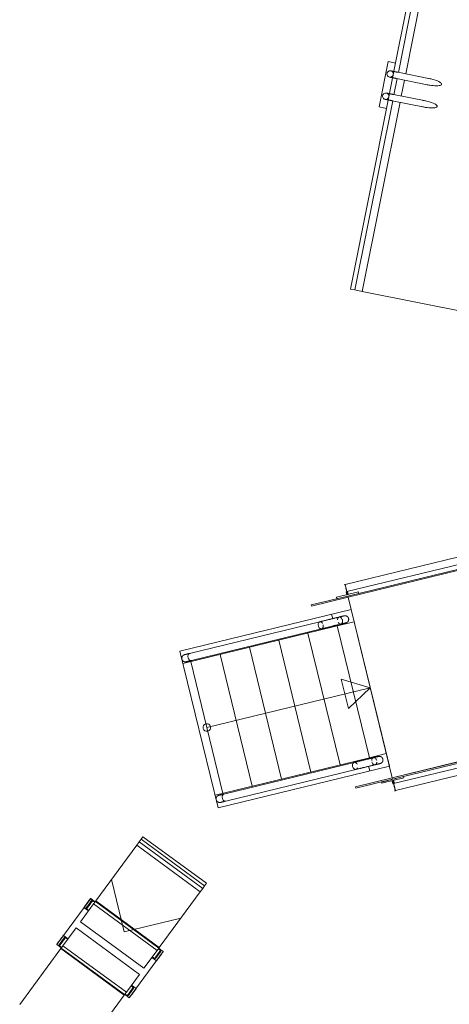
# Model space of a CAD drawing. Header units: metres. Extents: x 135583 to 135939, y 457896 to 458258.
# Tile 376 of 599: x 135780.54 to 135783.39, y 457950.76 to 457957.29. Entities that reach past the tile are written whole.
import ezdxf

# ---------------------------------------------------------------- set-up
doc = ezdxf.new("R2010")
doc.units = ezdxf.units.M
doc.linetypes.add('Hidden', pattern=[4, 2, -2])
doc.layers.add('NIEUWE INSTALLATIE', color=250, linetype='Continuous', lineweight=0)

msp = doc.modelspace()

# ---------------------------------------------------------------- linework, layer by layer
at = {"layer": 'NIEUWE INSTALLATIE'}
for p, q in [((135783.951, 457961.5896), (135783.0184, 457956.9239)), ((135783.9803, 457961.5838), (135783.0517, 457956.9382)), ((135784.0296, 457961.5739), (135783.1009, 457956.9282)), ((135782.9847, 457957.0102), (135782.9247, 457956.7102)), ((135783.0342, 457957.0003), (135782.9847, 457957.0102)), ((135783.0184, 457956.9239), (135782.989, 457956.7769)), ((135783.0436, 457956.898), (135783.0223, 457956.7911)), ((135783.0401, 457956.898), (135783.2539, 457956.8552)), ((135783.2622, 457956.8968), (135783.0484, 457956.9396)), ((135783.0929, 457956.8883), (135783.0715, 457956.7811)), ((135783.2443, 457956.8999), (135783.2562, 457956.898)), ((135783.2479, 457956.8565), (135783.2362, 457956.8593)), ((135782.989, 457956.7769), (135782.7342, 457955.5021)), ((135783.0142, 457956.7509), (135782.7634, 457955.4962)), ((135783.0107, 457956.7509), (135783.2245, 457956.7082)), ((135783.2328, 457956.7497), (135783.019, 457956.7925)), ((135783.2149, 457956.7528), (135783.2268, 457956.7509)), ((135783.0635, 457956.7412), (135782.8127, 457955.4864)), ((135782.9247, 457956.7102), (135782.9737, 457956.7004)), ((135783.2185, 457956.7094), (135783.2068, 457956.7122)), ((135782.7634, 457955.4962), (135782.7342, 457955.5021)), ((135782.8127, 457955.4864), (135782.7634, 457955.4962)), ((135783.6559, 457955.3178), (135782.8127, 457955.4864)), ((135783.9894, 457953.8567), (135782.6988, 457953.5422)), ((135782.7102, 457953.4953), (135783.9539, 457953.7984)), ((135783.9318, 457953.7621), (135782.7173, 457953.4661)), ((135782.7192, 457953.4583), (135783.9259, 457953.7524)), ((135783.9259, 457953.7524), (135782.7192, 457953.4583)), ((135782.7878, 457953.4936), (135782.6421, 457953.4581)), ((135782.7878, 457953.4936), (135782.6421, 457953.4581)), ((135782.6445, 457953.4484), (135782.7902, 457953.4839)), ((135782.7045, 457953.5188), (135782.703, 457953.5248)), ((135782.7052, 457953.4946), (135782.7101, 457953.4746)), ((135782.7102, 457953.4953), (135782.71, 457953.4961)), ((135782.7102, 457953.4936), (135782.7101, 457953.4746)), ((135782.7173, 457953.4817), (135782.7102, 457953.4936)), ((135782.7198, 457953.477), (135782.715, 457953.497)), ((135782.7902, 457953.4839), (135782.7878, 457953.4936)), ((135782.7902, 457953.4839), (135782.7878, 457953.4936)), ((135782.7173, 457953.4661), (135782.4744, 457953.4069)), ((135782.7173, 457953.4661), (135782.4745, 457953.4066)), ((135782.4763, 457953.3992), (135782.7192, 457953.4583)), ((135782.4763, 457953.3992), (135782.7192, 457953.4583)), ((135782.6421, 457953.4581), (135782.6445, 457953.4484)), ((135782.6421, 457953.4581), (135782.6445, 457953.4484)), ((135782.7101, 457953.4746), (135782.7173, 457953.4817)), ((135782.7101, 457953.4746), (135782.7198, 457953.477)), ((135782.7192, 457953.4583), (135782.7173, 457953.4661)), ((135782.7192, 457953.4583), (135782.7173, 457953.4661)), ((135782.7192, 457953.4583), (135782.7173, 457953.4661)), ((135782.7192, 457953.4583), (135783.009, 457952.2694)), ((135782.4744, 457953.4069), (135782.4763, 457953.3992)), ((135782.4745, 457953.4066), (135782.4763, 457953.3992)), ((135782.5324, 457953.2957), (135781.6682, 457953.0851)), ((135782.6093, 457953.3462), (135782.6167, 457953.3157)), ((135782.759, 457953.2952), (135782.6294, 457953.2636)), ((135782.759, 457953.2952), (135782.6472, 457953.268)), ((135782.6294, 457953.2636), (135781.6242, 457953.0187)), ((135781.6797, 457953.0382), (135782.5426, 457953.2485)), ((135782.5427, 457953.2485), (135782.5432, 457953.2487)), ((135782.6271, 457953.2729), (135782.6294, 457953.2636)), ((135782.6472, 457953.268), (135782.8603, 457952.3936)), ((135782.2586, 457953.1733), (135782.4717, 457952.2989)), ((135782.4529, 457953.2206), (135782.666, 457952.3462)), ((135782.0643, 457953.1259), (135782.2774, 457952.2515)), ((135781.6757, 457953.0312), (135781.8888, 457952.1568)), ((135781.87, 457953.0786), (135782.0831, 457952.2042)), ((135782.6736, 457952.9142), (135782.7209, 457952.7199)), ((135782.8655, 457952.858), (135782.6736, 457952.9142)), ((135781.7822, 457952.594), (135782.8655, 457952.858)), ((135782.8655, 457952.858), (135782.7209, 457952.7199)), ((135783.0114, 457952.2594), (135784.1583, 457952.5411)), ((135784.1563, 457952.5384), (135783.0114, 457952.2594)), ((135783.0133, 457952.2516), (135784.149, 457952.5284)), ((135784.1213, 457952.4907), (135783.0204, 457952.2224)), ((135783.0318, 457952.1755), (135784.1195, 457952.4406)), ((135781.8373, 457952.1443), (135782.8425, 457952.3892)), ((135782.8425, 457952.3892), (135782.9721, 457952.4208)), ((135782.8443, 457952.3816), (135782.8425, 457952.3892)), ((135782.8603, 457952.3936), (135782.9721, 457952.4208)), ((135782.7591, 457952.3629), (135781.8949, 457952.1523)), ((135781.9075, 457952.1056), (135782.7705, 457952.316)), ((135782.7595, 457952.363), (135782.7591, 457952.3629)), ((135782.8626, 457952.3067), (135782.8548, 457952.3386)), ((135783.0114, 457952.2594), (135782.7685, 457952.2002)), ((135783.0114, 457952.2594), (135782.7685, 457952.2002)), ((135782.7704, 457952.1924), (135783.0133, 457952.2516)), ((135782.7704, 457952.1924), (135783.0133, 457952.2516)), ((135783.0862, 457952.2694), (135782.9411, 457952.2312)), ((135782.9428, 457952.2242), (135783.0885, 457952.2597)), ((135782.9428, 457952.2242), (135783.0885, 457952.2597)), ((135783.009, 457952.2694), (135783.0114, 457952.2594)), ((135783.0205, 457952.2431), (135783.0108, 457952.2407)), ((135783.0133, 457952.2516), (135783.0114, 457952.2594)), ((135783.0133, 457952.2516), (135783.0114, 457952.2594)), ((135783.0133, 457952.2516), (135783.0114, 457952.2594)), ((135783.0157, 457952.2419), (135783.0133, 457952.236)), ((135783.0204, 457952.2225), (135783.0157, 457952.2419)), ((135783.0254, 457952.2232), (135783.0205, 457952.2431)), ((135783.0885, 457952.2597), (135783.0862, 457952.2694)), ((135783.0885, 457952.2597), (135783.0862, 457952.2694)), ((135782.7685, 457952.2002), (135782.7704, 457952.1924)), ((135782.7685, 457952.2002), (135782.7704, 457952.1924)), ((135782.9404, 457952.2339), (135782.9428, 457952.2242)), ((135782.9411, 457952.2312), (135782.9428, 457952.2242)), ((135783.0108, 457952.2407), (135783.0157, 457952.2208)), ((135783.0133, 457952.236), (135783.0195, 457952.2242)), ((135783.0195, 457952.2242), (135783.0204, 457952.2225)), ((135783.0318, 457952.1755), (135783.0276, 457952.1929)), ((135781.3473, 457951.8536), (135781.3345, 457951.8362)), ((135781.3592, 457951.8697), (135781.3473, 457951.8536)), ((135781.3473, 457951.8536), (135781.768, 457951.5445)), ((135781.3592, 457951.8697), (135781.7798, 457951.5607)), ((135781.3183, 457951.8141), (135781.0466, 457951.4442)), ((135781.3345, 457951.8362), (135781.3183, 457951.8141)), ((135781.3183, 457951.8141), (135781.739, 457951.5051)), ((135781.3345, 457951.8362), (135781.7552, 457951.5271)), ((135781.739, 457951.5051), (135781.7552, 457951.5271)), ((135781.7552, 457951.5271), (135781.768, 457951.5445)), ((135781.768, 457951.5445), (135781.7798, 457951.5607)), ((135781.0125, 457951.4611), (135780.7876, 457951.1551)), ((135780.9903, 457951.4309), (135781.0125, 457951.4611)), ((135781.0125, 457951.4611), (135780.9903, 457951.4309)), ((135781.0278, 457951.4499), (135781.0125, 457951.4611)), ((135781.4673, 457951.1352), (135781.739, 457951.5051)), ((135781.0322, 457951.4247), (135780.9451, 457951.306)), ((135780.9681, 457951.4007), (135780.9731, 457951.4075)), ((135780.9681, 457951.4007), (135780.9834, 457951.3894)), ((135780.9834, 457951.3894), (135781.0029, 457951.4161)), ((135780.9945, 457951.4046), (135780.9834, 457951.3894)), ((135780.9884, 457951.3963), (135780.9834, 457951.3895)), ((135780.9844, 457951.3993), (135780.9884, 457951.3963)), ((135780.9854, 457951.3923), (135780.9884, 457951.3963)), ((135780.9944, 457951.4365), (135780.9861, 457951.4253)), ((135780.9884, 457951.3963), (135781.0026, 457951.4156)), ((135781.0045, 457951.4267), (135780.9986, 457951.4186)), ((135780.9986, 457951.4186), (135781.0026, 457951.4156)), ((135781.0043, 457951.418), (135781.0003, 457951.4209)), ((135781.0097, 457951.4253), (135781.0014, 457951.414)), ((135781.0076, 457951.4225), (135781.0014, 457951.414)), ((135781.0187, 457951.446), (135781.0015, 457951.4226)), ((135781.0026, 457951.4156), (135781.0085, 457951.4237)), ((135781.0028, 457951.4243), (135781.0068, 457951.4214)), ((135781.0045, 457951.4267), (135781.0085, 457951.4237)), ((135781.0056, 457951.4197), (135781.0278, 457951.4499)), ((135781.0086, 457951.4237), (135781.0227, 457951.443)), ((135781.0096, 457951.4252), (135781.0094, 457951.4249)), ((135781.0227, 457951.443), (135781.0187, 457951.446)), ((135781.0227, 457951.443), (135781.0257, 457951.4471)), ((135781.0257, 457951.4471), (135781.0406, 457951.4361)), ((135781.0427, 457951.4389), (135781.0278, 457951.4499)), ((135781.0435, 457951.4401), (135781.0322, 457951.4247)), ((135781.0322, 457951.4247), (135781.4529, 457951.1156)), ((135781.0466, 457951.4442), (135781.0435, 457951.4401)), ((135781.0435, 457951.4401), (135781.4642, 457951.131)), ((135781.0466, 457951.4442), (135781.4673, 457951.1352)), ((135780.9834, 457951.3894), (135780.9983, 457951.3785)), ((135781.0003, 457951.3813), (135780.9854, 457951.3923)), ((135780.8283, 457951.1471), (135780.9155, 457951.2658)), ((135780.9155, 457951.2658), (135781.3361, 457950.9567)), ((135780.9451, 457951.306), (135781.3657, 457950.997)), ((135780.832, 457951.2155), (135780.827, 457951.2087)), ((135780.8473, 457951.2043), (135780.8278, 457951.1776)), ((135780.8423, 457951.1974), (135780.8281, 457951.1781)), ((135780.832, 457951.2155), (135780.8473, 457951.2043)), ((135780.8362, 457951.1892), (135780.8473, 457951.2043)), ((135780.8383, 457951.2004), (135780.8423, 457951.1974)), ((135780.8423, 457951.1974), (135780.8473, 457951.2043)), ((135780.8453, 457951.2014), (135780.8423, 457951.1974)), ((135780.8602, 457951.1905), (135780.8453, 457951.2014)), ((135780.8473, 457951.2043), (135780.8622, 457951.1933)), ((135780.8098, 457951.1853), (135780.7876, 457951.1551)), ((135780.7876, 457951.1551), (135780.8098, 457951.1853)), ((135780.8029, 457951.1438), (135780.7876, 457951.1551)), ((135780.8187, 457951.1653), (135780.8029, 457951.1438)), ((135780.8178, 457951.1329), (135780.8029, 457951.1438)), ((135780.8039, 457951.1536), (135780.8211, 457951.177)), ((135780.808, 457951.1507), (135780.8039, 457951.1536)), ((135780.808, 457951.1507), (135780.805, 457951.1466)), ((135780.805, 457951.1466), (135780.8187, 457951.1366)), ((135780.8057, 457951.1797), (135780.814, 457951.1909)), ((135780.8221, 457951.17), (135780.808, 457951.1507)), ((135780.817, 457951.1317), (135780.8283, 457951.1471)), ((135780.8181, 457951.173), (135780.8241, 457951.181)), ((135780.8181, 457951.173), (135780.8222, 457951.17)), ((135780.8251, 457951.174), (135780.8187, 457951.1653)), ((135780.8198, 457951.1753), (135780.8239, 457951.1723)), ((135780.821, 457951.1684), (135780.8293, 457951.1797)), ((135780.8281, 457951.1781), (135780.8222, 457951.17)), ((135780.8264, 457951.1758), (135780.8223, 457951.1787)), ((135780.823, 457951.1712), (135780.8293, 457951.1797)), ((135780.8241, 457951.181), (135780.8281, 457951.1781)), ((135780.8283, 457951.1471), (135781.249, 457950.838)), ((135781.4642, 457951.131), (135781.4673, 457951.1352)), ((135780.5422, 457950.7577), (135780.8139, 457951.1276)), ((135780.8139, 457951.1276), (135780.817, 457951.1317)), ((135780.8139, 457951.1276), (135781.2346, 457950.8185)), ((135780.817, 457951.1317), (135781.2376, 457950.8226)), ((135781.2687, 457950.8016), (135781.4936, 457951.1077)), ((135781.3657, 457950.997), (135781.4529, 457951.1156)), ((135781.4189, 457951.0694), (135781.4339, 457951.0585)), ((135781.4359, 457951.0613), (135781.421, 457951.0722)), ((135781.4561, 457951.0887), (135781.4339, 457951.0585)), ((135781.4534, 457951.0851), (135781.4339, 457951.0585)), ((135781.4339, 457951.0585), (135781.445, 457951.0736)), ((135781.4531, 457951.0846), (135781.4389, 457951.0653)), ((135781.4429, 457951.0624), (135781.4601, 457951.0857)), ((135781.445, 457951.0736), (135781.4783, 457951.1189)), ((135781.4492, 457951.0472), (135781.4714, 457951.0774)), ((135781.4519, 457951.0831), (135781.4602, 457951.0943)), ((135781.4529, 457951.1156), (135781.4642, 457951.131)), ((135781.459, 457951.0927), (135781.4531, 457951.0847)), ((135781.4531, 457951.0847), (135781.4571, 457951.0817)), ((135781.4602, 457951.0943), (135781.454, 457951.0859)), ((135781.4672, 457951.1038), (135781.4546, 457951.0868)), ((135781.4588, 457951.084), (135781.4548, 457951.087)), ((135781.4783, 457951.1189), (135781.4561, 457951.0887)), ((135781.4571, 457951.0817), (135781.463, 457951.0898)), ((135781.4573, 457951.0904), (135781.4613, 457951.0874)), ((135781.4732, 457951.1121), (135781.459, 457951.0928)), ((135781.459, 457951.0927), (135781.463, 457951.0898)), ((135781.4599, 457951.094), (135781.4602, 457951.0943)), ((135781.4601, 457951.0857), (135781.4773, 457951.1091)), ((135781.4602, 457951.0943), (135781.4602, 457951.0943)), ((135781.4613, 457951.127), (135781.4762, 457951.1161)), ((135781.4783, 457951.1189), (135781.4634, 457951.1299)), ((135781.4672, 457951.0718), (135781.4755, 457951.0831)), ((135781.4714, 457951.0774), (135781.4936, 457951.1077)), ((135781.4732, 457951.1121), (135781.4783, 457951.1189)), ((135781.4762, 457951.1161), (135781.4732, 457951.1121)), ((135781.4773, 457951.1091), (135781.4732, 457951.1121)), ((135781.4936, 457951.1077), (135781.4783, 457951.1189)), ((135781.4339, 457951.0585), (135781.4389, 457951.0653)), ((135781.4339, 457951.0585), (135781.4492, 457951.0472)), ((135781.4389, 457951.0653), (135781.4359, 457951.0613)), ((135781.4389, 457951.0653), (135781.4429, 457951.0624)), ((135781.4542, 457951.0541), (135781.4492, 457951.0472)), ((135781.3361, 457950.9567), (135781.249, 457950.838)), ((135781.2756, 457950.8431), (135781.2978, 457950.8733)), ((135781.2783, 457950.8467), (135781.2978, 457950.8733)), ((135781.2957, 457950.8705), (135781.2808, 457950.8814)), ((135781.2829, 457950.8843), (135781.2978, 457950.8733)), ((135781.2978, 457950.8733), (135781.2867, 457950.8582)), ((135781.2978, 457950.8733), (135781.2928, 457950.8665)), ((135781.2978, 457950.8733), (135781.3131, 457950.8621)), ((135781.2346, 457950.8185), (135780.9628, 457950.4486)), ((135781.2376, 457950.8226), (135781.2346, 457950.8185)), ((135781.249, 457950.838), (135781.2376, 457950.8226)), ((135781.2534, 457950.8129), (135781.2385, 457950.8238)), ((135781.2406, 457950.8266), (135781.2555, 457950.8157)), ((135781.2867, 457950.8582), (135781.2534, 457950.8129)), ((135781.2534, 457950.8129), (135781.2756, 457950.8431)), ((135781.2584, 457950.8197), (135781.2534, 457950.8129)), ((135781.2687, 457950.8016), (135781.2534, 457950.8129)), ((135781.2555, 457950.8157), (135781.2584, 457950.8197)), ((135781.2584, 457950.8197), (135781.2726, 457950.839)), ((135781.2625, 457950.8168), (135781.2584, 457950.8197)), ((135781.2796, 457950.8401), (135781.2625, 457950.8168)), ((135781.2645, 457950.828), (135781.277, 457950.845)), ((135781.2909, 457950.8318), (135781.2687, 457950.8016)), ((135781.2798, 457950.8487), (135781.2715, 457950.8374)), ((135781.2715, 457950.8374), (135781.2777, 457950.8459)), ((135781.2717, 457950.8378), (135781.2715, 457950.8376)), ((135781.2715, 457950.8375), (135781.2715, 457950.8374)), ((135781.2727, 457950.8391), (135781.2786, 457950.8471)), ((135781.2727, 457950.8391), (135781.2767, 457950.8361)), ((135781.2744, 457950.8414), (135781.2784, 457950.8384)), ((135781.2826, 457950.8442), (135781.2767, 457950.8361)), ((135781.2809, 457950.8418), (135781.2769, 457950.8448)), ((135781.2786, 457950.8472), (135781.2928, 457950.8665)), ((135781.2786, 457950.8471), (135781.2826, 457950.8442)), ((135781.2968, 457950.8635), (135781.2796, 457950.8401)), ((135781.2951, 457950.8375), (135781.2868, 457950.8262)), ((135781.3131, 457950.8621), (135781.2909, 457950.8318)), ((135781.2928, 457950.8665), (135781.2957, 457950.8705)), ((135781.2928, 457950.8665), (135781.2968, 457950.8635)), ((135781.3081, 457950.8552), (135781.3131, 457950.862))]:
    msp.add_line(p, q, dxfattribs=at)
at = {"layer": 'NIEUWE INSTALLATIE', "linetype": 'Hidden'}
for p, q in [((135781.6041, 457953.1013), (135782.7389, 457953.3778)), ((135782.7389, 457953.3778), (135782.9922, 457952.3382)), ((135781.8574, 457952.0617), (135781.6041, 457953.1013)), ((135782.9922, 457952.3382), (135781.8574, 457952.0617)), ((135781.1501, 457951.5851), (135781.2347, 457951.2383)), ((135781.1501, 457951.5851), (135781.2347, 457951.2383)), ((135781.2347, 457951.2383), (135781.6102, 457951.3298)), ((135781.2347, 457951.2383), (135781.6102, 457951.3298))]:
    msp.add_line(p, q, dxfattribs=at)
at = {"layer": 'NIEUWE INSTALLATIE', "flags": 128}
for points in [[(135783.0484, 457956.9396), (135783.0466, 457956.9399), (135783.0447, 457956.9403), (135783.0428, 457956.9407), (135783.041, 457956.941), (135783.0392, 457956.9414), (135783.0373, 457956.9418), (135783.0355, 457956.9421), (135783.0338, 457956.9425), (135783.032, 457956.9428), (135783.0303, 457956.9432), (135783.0286, 457956.9435), (135783.0269, 457956.9439), (135783.0252, 457956.9442), (135783.0236, 457956.9445), (135783.0221, 457956.9448), (135783.0206, 457956.9451), (135783.0191, 457956.9454), (135783.0177, 457956.9457), (135783.0163, 457956.946), (135783.015, 457956.9462), (135783.0137, 457956.9465), (135783.0125, 457956.9467), (135783.0113, 457956.947), (135783.0102, 457956.9472), (135783.0092, 457956.9474), (135783.0082, 457956.9476), (135783.0073, 457956.9478), (135783.0064, 457956.948), (135783.0056, 457956.9481), (135783.0049, 457956.9483), (135783.0043, 457956.9484), (135783.0037, 457956.9485), (135783.0032, 457956.9486), (135783.0028, 457956.9487), (135783.0024, 457956.9488), (135783.0022, 457956.9488), (135783.002, 457956.9488), (135783.0018, 457956.9489), (135783.0018, 457956.9489)], [(135782.9934, 457956.9073), (135782.9935, 457956.9073), (135782.9936, 457956.9073), (135782.9938, 457956.9072), (135782.994, 457956.9072), (135782.9944, 457956.9071), (135782.9948, 457956.907), (135782.9953, 457956.9069), (135782.9958, 457956.9068), (135782.9964, 457956.9067), (135782.9971, 457956.9066), (135782.9979, 457956.9064), (135782.9987, 457956.9063), (135782.9996, 457956.9061), (135783.0006, 457956.9059), (135783.0016, 457956.9057), (135783.0027, 457956.9055), (135783.0038, 457956.9052), (135783.005, 457956.905), (135783.0063, 457956.9047), (135783.0076, 457956.9045), (135783.009, 457956.9042), (135783.0104, 457956.9039), (135783.0118, 457956.9036), (135783.0134, 457956.9033), (135783.0149, 457956.903), (135783.0165, 457956.9027), (135783.0181, 457956.9024), (135783.0198, 457956.902), (135783.0215, 457956.9017), (135783.0232, 457956.9014), (135783.025, 457956.901), (135783.0267, 457956.9007), (135783.0285, 457956.9003), (135783.0304, 457956.8999), (135783.0322, 457956.8996), (135783.034, 457956.8992), (135783.0359, 457956.8988), (135783.0378, 457956.8985), (135783.0396, 457956.8981), (135783.0401, 457956.898)], [(135783.2622, 457956.8968), (135783.2682, 457956.8956), (135783.28, 457956.8927), (135783.2912, 457956.8895), (135783.3018, 457956.886), (135783.3113, 457956.8823), (135783.3197, 457956.8784), (135783.3267, 457956.8745), (135783.3321, 457956.8706), (135783.3359, 457956.8668), (135783.338, 457956.8633), (135783.3383, 457956.86)], [(135783.3383, 457956.86), (135783.3367, 457956.8571), (135783.3335, 457956.8546), (135783.3285, 457956.8526), (135783.322, 457956.8511), (135783.314, 457956.8501), (135783.3048, 457956.8498), (135783.2946, 457956.85), (135783.2835, 457956.8508), (135783.2719, 457956.8522), (135783.2599, 457956.8541), (135783.2539, 457956.8552)], [(135782.964, 457956.7602), (135782.9641, 457956.7602), (135782.9642, 457956.7602), (135782.9644, 457956.7602), (135782.9646, 457956.7601), (135782.965, 457956.76), (135782.9654, 457956.76), (135782.9659, 457956.7599), (135782.9664, 457956.7597), (135782.967, 457956.7596), (135782.9677, 457956.7595), (135782.9685, 457956.7593), (135782.9693, 457956.7592), (135782.9702, 457956.759), (135782.9712, 457956.7588), (135782.9722, 457956.7586), (135782.9733, 457956.7584), (135782.9744, 457956.7581), (135782.9756, 457956.7579), (135782.9769, 457956.7577), (135782.9782, 457956.7574), (135782.9796, 457956.7571), (135782.981, 457956.7568), (135782.9824, 457956.7565), (135782.984, 457956.7562), (135782.9855, 457956.7559), (135782.9871, 457956.7556), (135782.9887, 457956.7553), (135782.9904, 457956.755), (135782.9921, 457956.7546), (135782.9938, 457956.7543), (135782.9956, 457956.7539), (135782.9973, 457956.7536), (135782.9991, 457956.7532), (135783.001, 457956.7528), (135783.0028, 457956.7525), (135783.0046, 457956.7521), (135783.0065, 457956.7517), (135783.0084, 457956.7514), (135783.0102, 457956.751), (135783.0107, 457956.7509)], [(135783.019, 457956.7925), (135783.0172, 457956.7928), (135783.0153, 457956.7932), (135783.0134, 457956.7936), (135783.0116, 457956.794), (135783.0098, 457956.7943), (135783.0079, 457956.7947), (135783.0061, 457956.795), (135783.0044, 457956.7954), (135783.0026, 457956.7958), (135783.0009, 457956.7961), (135782.9992, 457956.7964), (135782.9975, 457956.7968), (135782.9958, 457956.7971), (135782.9942, 457956.7974), (135782.9927, 457956.7977), (135782.9912, 457956.798), (135782.9897, 457956.7983), (135782.9883, 457956.7986), (135782.9869, 457956.7989), (135782.9855, 457956.7992), (135782.9843, 457956.7994), (135782.9831, 457956.7997), (135782.9819, 457956.7999), (135782.9808, 457956.8001), (135782.9798, 457956.8003), (135782.9788, 457956.8005), (135782.9779, 457956.8007), (135782.977, 457956.8009), (135782.9762, 457956.801), (135782.9755, 457956.8012), (135782.9749, 457956.8013), (135782.9743, 457956.8014), (135782.9738, 457956.8015), (135782.9734, 457956.8016), (135782.973, 457956.8017), (135782.9728, 457956.8017), (135782.9725, 457956.8018), (135782.9724, 457956.8018), (135782.9724, 457956.8018)], [(135783.2328, 457956.7497), (135783.2388, 457956.7485), (135783.2506, 457956.7456), (135783.2618, 457956.7424), (135783.2724, 457956.7389), (135783.2819, 457956.7352), (135783.2903, 457956.7313), (135783.2973, 457956.7274), (135783.3027, 457956.7235), (135783.3065, 457956.7198), (135783.3086, 457956.7162), (135783.3088, 457956.7129)], [(135783.3088, 457956.7129), (135783.3073, 457956.71), (135783.3041, 457956.7075), (135783.2991, 457956.7055), (135783.2926, 457956.704), (135783.2846, 457956.7031), (135783.2754, 457956.7027), (135783.2652, 457956.7029), (135783.2541, 457956.7037), (135783.2425, 457956.7051), (135783.2305, 457956.707), (135783.2245, 457956.7082)], [(135782.6927, 457953.3348), (135782.6926, 457953.3348), (135782.6924, 457953.3347), (135782.692, 457953.3346), (135782.6915, 457953.3345), (135782.6908, 457953.3343), (135782.6899, 457953.3341), (135782.6889, 457953.3339), (135782.6878, 457953.3336), (135782.6865, 457953.3333), (135782.6851, 457953.3329), (135782.6835, 457953.3326), (135782.6817, 457953.3321), (135782.6799, 457953.3317), (135782.6779, 457953.3312), (135782.6757, 457953.3307), (135782.6735, 457953.3301), (135782.6711, 457953.3295), (135782.6686, 457953.3289), (135782.666, 457953.3283), (135782.6633, 457953.3276), (135782.6604, 457953.3269), (135782.6575, 457953.3262), (135782.6544, 457953.3255), (135782.6513, 457953.3247), (135782.6481, 457953.3239), (135782.6447, 457953.3231), (135782.6414, 457953.3223), (135782.6379, 457953.3215), (135782.6344, 457953.3206), (135782.6308, 457953.3197), (135782.6271, 457953.3188), (135782.6234, 457953.3179), (135782.6197, 457953.317), (135782.6159, 457953.3161), (135782.6121, 457953.3152), (135782.6082, 457953.3142), (135782.6044, 457953.3133), (135782.6005, 457953.3123), (135782.5966, 457953.3114), (135782.5927, 457953.3104), (135782.5888, 457953.3095), (135782.585, 457953.3086), (135782.5811, 457953.3076), (135782.5773, 457953.3067), (135782.5735, 457953.3058), (135782.5697, 457953.3048), (135782.566, 457953.3039), (135782.5623, 457953.303), (135782.5587, 457953.3022), (135782.5551, 457953.3013), (135782.5516, 457953.3004), (135782.5482, 457953.2996), (135782.5448, 457953.2988), (135782.5416, 457953.298), (135782.5384, 457953.2972), (135782.5353, 457953.2964), (135782.5324, 457953.2957)], [(135782.5432, 457953.2487), (135782.5462, 457953.2494), (135782.5493, 457953.2502), (135782.5525, 457953.2509), (135782.5557, 457953.2517), (135782.5591, 457953.2525), (135782.5625, 457953.2534), (135782.566, 457953.2542), (135782.5695, 457953.2551), (135782.5732, 457953.256), (135782.5768, 457953.2569), (135782.5805, 457953.2578), (135782.5843, 457953.2587), (135782.5881, 457953.2596), (135782.5919, 457953.2605), (135782.5958, 457953.2615), (135782.5996, 457953.2624), (135782.6035, 457953.2634), (135782.6074, 457953.2643), (135782.6113, 457953.2653), (135782.6152, 457953.2662), (135782.619, 457953.2671), (135782.6229, 457953.2681), (135782.6267, 457953.269), (135782.6305, 457953.2699), (135782.6342, 457953.2708), (135782.638, 457953.2718), (135782.6416, 457953.2726), (135782.6452, 457953.2735), (135782.6488, 457953.2744), (135782.6522, 457953.2752), (135782.6556, 457953.2761), (135782.659, 457953.2769), (135782.6622, 457953.2777), (135782.6654, 457953.2784), (135782.6684, 457953.2792), (135782.6714, 457953.2799), (135782.6742, 457953.2806), (135782.677, 457953.2813), (135782.6796, 457953.2819), (135782.6821, 457953.2825), (135782.6845, 457953.2831), (135782.6868, 457953.2837), (135782.689, 457953.2842), (135782.691, 457953.2847), (135782.6929, 457953.2851), (135782.6946, 457953.2856), (135782.6962, 457953.286), (135782.6977, 457953.2863), (135782.699, 457953.2866), (135782.7002, 457953.2869), (135782.7012, 457953.2872), (135782.7021, 457953.2874), (135782.7028, 457953.2876), (135782.7034, 457953.2877), (135782.7038, 457953.2878), (135782.7041, 457953.2879), (135782.7042, 457953.2879)], [(135782.6889, 457953.3339), (135782.6896, 457953.334), (135782.6905, 457953.3343), (135782.6912, 457953.3345), (135782.6918, 457953.3346), (135782.6923, 457953.3347), (135782.6926, 457953.3348), (135782.6927, 457953.3348)], [(135782.6927, 457953.3348), (135782.6937, 457953.335), (135782.6946, 457953.3352), (135782.6956, 457953.3353), (135782.6965, 457953.3354), (135782.6975, 457953.3355), (135782.6985, 457953.3355), (135782.6994, 457953.3355), (135782.7004, 457953.3354), (135782.7014, 457953.3353), (135782.7023, 457953.3352), (135782.7033, 457953.335), (135782.7042, 457953.3348), (135782.7051, 457953.3346), (135782.7061, 457953.3343), (135782.707, 457953.3339), (135782.7079, 457953.3336), (135782.7087, 457953.3332), (135782.7096, 457953.3328), (135782.7105, 457953.3323), (135782.7113, 457953.3318), (135782.7121, 457953.3313), (135782.7129, 457953.3307), (135782.7136, 457953.3301), (135782.7144, 457953.3295), (135782.7151, 457953.3288), (135782.7158, 457953.3282), (135782.7164, 457953.3275), (135782.7171, 457953.3267), (135782.7177, 457953.326), (135782.7182, 457953.3252), (135782.7188, 457953.3244), (135782.7193, 457953.3236), (135782.7197, 457953.3227), (135782.7202, 457953.3219), (135782.7206, 457953.321), (135782.721, 457953.3201), (135782.7213, 457953.3192), (135782.7216, 457953.3183), (135782.7218, 457953.3173), (135782.7219, 457953.3171)], [(135782.7042, 457953.2879), (135782.7041, 457953.2879), (135782.7038, 457953.2878), (135782.7035, 457953.2877), (135782.7029, 457953.2876), (135782.7022, 457953.2874), (135782.7014, 457953.2872), (135782.7004, 457953.287), (135782.7002, 457953.2869)], [(135782.7219, 457953.3171), (135782.7221, 457953.3161), (135782.7223, 457953.3152), (135782.7224, 457953.3142), (135782.7225, 457953.3133), (135782.7226, 457953.3123), (135782.7226, 457953.3113), (135782.7226, 457953.3104), (135782.7225, 457953.3094), (135782.7224, 457953.3084), (135782.7223, 457953.3075), (135782.7221, 457953.3065), (135782.7219, 457953.3056), (135782.7216, 457953.3047), (135782.7214, 457953.3037), (135782.721, 457953.3028), (135782.7207, 457953.3019), (135782.7203, 457953.301), (135782.7198, 457953.3002), (135782.7194, 457953.2993), (135782.7189, 457953.2985), (135782.7184, 457953.2977), (135782.7178, 457953.2969), (135782.7172, 457953.2961), (135782.7166, 457953.2954), (135782.7159, 457953.2947), (135782.7152, 457953.294), (135782.7145, 457953.2934), (135782.7138, 457953.2927), (135782.713, 457953.2921), (135782.7123, 457953.2916), (135782.7115, 457953.291), (135782.7106, 457953.2905), (135782.7098, 457953.29), (135782.7089, 457953.2896), (135782.7081, 457953.2892), (135782.7072, 457953.2888), (135782.7063, 457953.2885), (135782.7053, 457953.2882), (135782.7044, 457953.2879), (135782.7042, 457953.2879)], [(135781.6168, 457953.0493), (135781.6167, 457953.0497), (135781.6166, 457953.0507), (135781.6165, 457953.0516), (135781.6164, 457953.0526), (135781.6164, 457953.0536), (135781.6164, 457953.0545), (135781.6165, 457953.0555), (135781.6166, 457953.0565), (135781.6167, 457953.0574), (135781.6169, 457953.0584), (135781.6171, 457953.0593), (135781.6173, 457953.0602), (135781.6176, 457953.0612), (135781.618, 457953.0621), (135781.6183, 457953.063), (135781.6187, 457953.0638), (135781.6191, 457953.0647), (135781.6196, 457953.0656), (135781.6201, 457953.0664), (135781.6206, 457953.0672), (135781.6212, 457953.068), (135781.6218, 457953.0687), (135781.6224, 457953.0695), (135781.6231, 457953.0702), (135781.6237, 457953.0709), (135781.6244, 457953.0715), (135781.6252, 457953.0722), (135781.6259, 457953.0728), (135781.6267, 457953.0733), (135781.6275, 457953.0739), (135781.6283, 457953.0744), (135781.6292, 457953.0749), (135781.63, 457953.0753), (135781.6309, 457953.0757), (135781.6318, 457953.0761), (135781.6327, 457953.0764), (135781.6336, 457953.0767), (135781.6346, 457953.0769), (135781.6348, 457953.077)], [(135781.6463, 457953.0301), (135781.6453, 457953.0299), (135781.6444, 457953.0297), (135781.6434, 457953.0296), (135781.6425, 457953.0295), (135781.6415, 457953.0294), (135781.6405, 457953.0294), (135781.6396, 457953.0294), (135781.6386, 457953.0295), (135781.6376, 457953.0296), (135781.6367, 457953.0297), (135781.6357, 457953.0299), (135781.6348, 457953.0301), (135781.6339, 457953.0303), (135781.6329, 457953.0306), (135781.632, 457953.0309), (135781.6311, 457953.0313), (135781.6302, 457953.0317), (135781.6294, 457953.0321), (135781.6285, 457953.0326), (135781.6277, 457953.0331), (135781.6269, 457953.0336), (135781.6261, 457953.0342), (135781.6253, 457953.0348), (135781.6246, 457953.0354), (135781.6239, 457953.0361), (135781.6232, 457953.0367), (135781.6225, 457953.0374), (135781.6219, 457953.0382), (135781.6213, 457953.0389), (135781.6208, 457953.0397), (135781.6202, 457953.0405), (135781.6197, 457953.0413), (135781.6192, 457953.0422), (135781.6188, 457953.043), (135781.6184, 457953.0439), (135781.618, 457953.0448), (135781.6177, 457953.0457), (135781.6175, 457953.0464)], [(135781.6682, 457953.0851), (135781.6654, 457953.0844), (135781.6626, 457953.0838), (135781.6599, 457953.0831), (135781.6574, 457953.0825), (135781.6549, 457953.0819), (135781.6526, 457953.0813), (135781.6505, 457953.0808), (135781.6484, 457953.0803), (135781.6465, 457953.0798), (135781.6447, 457953.0794), (135781.6431, 457953.079), (135781.6416, 457953.0787), (135781.6402, 457953.0783), (135781.639, 457953.078), (135781.638, 457953.0778), (135781.6371, 457953.0776), (135781.6363, 457953.0774), (135781.6357, 457953.0772), (135781.6353, 457953.0771), (135781.635, 457953.077), (135781.6348, 457953.077)], [(135781.6348, 457953.077), (135781.6349, 457953.077), (135781.6351, 457953.0771), (135781.6355, 457953.0772), (135781.6361, 457953.0773), (135781.6368, 457953.0775), (135781.6376, 457953.0777), (135781.6386, 457953.0779), (135781.639, 457953.078)], [(135781.6463, 457953.0301), (135781.6463, 457953.0301), (135781.6466, 457953.0302), (135781.647, 457953.0302), (135781.6475, 457953.0304), (135781.6482, 457953.0306), (135781.6491, 457953.0308), (135781.6501, 457953.031), (135781.6512, 457953.0313), (135781.6525, 457953.0316), (135781.6539, 457953.0319), (135781.6555, 457953.0323), (135781.6572, 457953.0328), (135781.6591, 457953.0332), (135781.6611, 457953.0337), (135781.6632, 457953.0342), (135781.6655, 457953.0348), (135781.6679, 457953.0353), (135781.6704, 457953.036), (135781.673, 457953.0366), (135781.6757, 457953.0373), (135781.6786, 457953.038), (135781.6797, 457953.0382)], [(135781.65, 457953.031), (135781.6492, 457953.0308), (135781.6483, 457953.0306), (135781.6476, 457953.0304), (135781.647, 457953.0303), (135781.6466, 457953.0302), (135781.6464, 457953.0301), (135781.6463, 457953.0301)], [(135782.92, 457952.4021), (135782.9199, 457952.4021), (135782.9197, 457952.402), (135782.9193, 457952.4019), (135782.9188, 457952.4018), (135782.9181, 457952.4016), (135782.9172, 457952.4014), (135782.9162, 457952.4012), (135782.9151, 457952.4009), (135782.9138, 457952.4006), (135782.9123, 457952.4002), (135782.9108, 457952.3999), (135782.909, 457952.3994), (135782.9072, 457952.399), (135782.9052, 457952.3985), (135782.903, 457952.398), (135782.9008, 457952.3974), (135782.8984, 457952.3968), (135782.8959, 457952.3962), (135782.8933, 457952.3956), (135782.8906, 457952.3949), (135782.8877, 457952.3942), (135782.8848, 457952.3935), (135782.8817, 457952.3928), (135782.8786, 457952.392), (135782.8754, 457952.3912), (135782.872, 457952.3904), (135782.8687, 457952.3896), (135782.8652, 457952.3887), (135782.8617, 457952.3879), (135782.8581, 457952.387), (135782.8544, 457952.3861), (135782.8507, 457952.3852), (135782.847, 457952.3843), (135782.8432, 457952.3834), (135782.8394, 457952.3825), (135782.8355, 457952.3815), (135782.8317, 457952.3806), (135782.8278, 457952.3796), (135782.8239, 457952.3787), (135782.82, 457952.3777), (135782.8161, 457952.3768), (135782.8123, 457952.3759), (135782.8084, 457952.3749), (135782.8046, 457952.374), (135782.8008, 457952.3731), (135782.797, 457952.3721), (135782.7933, 457952.3712), (135782.7896, 457952.3703), (135782.786, 457952.3694), (135782.7824, 457952.3686), (135782.7789, 457952.3677), (135782.7755, 457952.3669), (135782.7721, 457952.3661), (135782.7689, 457952.3653), (135782.7657, 457952.3645), (135782.7626, 457952.3637), (135782.7596, 457952.363), (135782.7591, 457952.3629)], [(135782.9162, 457952.4012), (135782.9169, 457952.4013), (135782.9178, 457952.4016), (135782.9185, 457952.4017), (135782.9191, 457952.4019), (135782.9196, 457952.402), (135782.9199, 457952.4021), (135782.92, 457952.4021)], [(135782.92, 457952.4021), (135782.921, 457952.4023), (135782.9219, 457952.4025), (135782.9229, 457952.4026), (135782.9238, 457952.4027), (135782.9248, 457952.4028), (135782.9258, 457952.4028), (135782.9267, 457952.4028), (135782.9277, 457952.4027), (135782.9287, 457952.4026), (135782.9296, 457952.4025), (135782.9306, 457952.4023), (135782.9315, 457952.4021), (135782.9324, 457952.4018), (135782.9334, 457952.4016), (135782.9343, 457952.4012), (135782.9352, 457952.4009), (135782.936, 457952.4005), (135782.9369, 457952.4001), (135782.9378, 457952.3996), (135782.9386, 457952.3991), (135782.9394, 457952.3986), (135782.9402, 457952.398), (135782.9409, 457952.3974), (135782.9417, 457952.3968), (135782.9424, 457952.3961), (135782.9431, 457952.3955), (135782.9437, 457952.3947), (135782.9444, 457952.394), (135782.945, 457952.3933), (135782.9455, 457952.3925), (135782.9461, 457952.3917), (135782.9466, 457952.3909), (135782.947, 457952.39), (135782.9475, 457952.3891), (135782.9479, 457952.3883), (135782.9483, 457952.3874), (135782.9486, 457952.3865), (135782.9489, 457952.3855), (135782.9491, 457952.3846), (135782.9492, 457952.3844)], [(135782.9492, 457952.3844), (135782.9494, 457952.3834), (135782.9496, 457952.3825), (135782.9497, 457952.3815), (135782.9498, 457952.3806), (135782.9499, 457952.3796), (135782.9499, 457952.3786), (135782.9499, 457952.3777), (135782.9498, 457952.3767), (135782.9497, 457952.3757), (135782.9496, 457952.3748), (135782.9494, 457952.3738), (135782.9492, 457952.3729), (135782.9489, 457952.372), (135782.9487, 457952.371), (135782.9483, 457952.3701), (135782.948, 457952.3692), (135782.9476, 457952.3683), (135782.9471, 457952.3675), (135782.9467, 457952.3666), (135782.9462, 457952.3658), (135782.9457, 457952.365), (135782.9451, 457952.3642), (135782.9445, 457952.3634), (135782.9439, 457952.3627), (135782.9432, 457952.362), (135782.9425, 457952.3613), (135782.9418, 457952.3606), (135782.9411, 457952.36), (135782.9403, 457952.3594), (135782.9396, 457952.3588), (135782.9388, 457952.3583), (135782.9379, 457952.3578), (135782.9371, 457952.3573), (135782.9362, 457952.3569), (135782.9354, 457952.3565), (135782.9345, 457952.3561), (135782.9336, 457952.3558), (135782.9326, 457952.3555), (135782.9317, 457952.3552), (135782.9315, 457952.3552)], [(135782.7705, 457952.316), (135782.7735, 457952.3167), (135782.7766, 457952.3174), (135782.7798, 457952.3182), (135782.783, 457952.319), (135782.7864, 457952.3198), (135782.7898, 457952.3207), (135782.7933, 457952.3215), (135782.7968, 457952.3224), (135782.8005, 457952.3233), (135782.8041, 457952.3242), (135782.8078, 457952.3251), (135782.8116, 457952.326), (135782.8154, 457952.3269), (135782.8192, 457952.3278), (135782.8231, 457952.3288), (135782.8269, 457952.3297), (135782.8308, 457952.3307), (135782.8347, 457952.3316), (135782.8386, 457952.3326), (135782.8425, 457952.3335), (135782.8463, 457952.3344), (135782.8502, 457952.3354), (135782.854, 457952.3363), (135782.8578, 457952.3372), (135782.8615, 457952.3381), (135782.8653, 457952.339), (135782.8689, 457952.3399), (135782.8725, 457952.3408), (135782.8761, 457952.3417), (135782.8795, 457952.3425), (135782.8829, 457952.3434), (135782.8863, 457952.3442), (135782.8895, 457952.345), (135782.8927, 457952.3457), (135782.8957, 457952.3465), (135782.8987, 457952.3472), (135782.9015, 457952.3479), (135782.9043, 457952.3486), (135782.9069, 457952.3492), (135782.9094, 457952.3498), (135782.9118, 457952.3504), (135782.9141, 457952.351), (135782.9163, 457952.3515), (135782.9183, 457952.352), (135782.9202, 457952.3524), (135782.9219, 457952.3529), (135782.9235, 457952.3533), (135782.925, 457952.3536), (135782.9263, 457952.3539), (135782.9275, 457952.3542), (135782.9285, 457952.3545), (135782.9294, 457952.3547), (135782.9301, 457952.3549), (135782.9307, 457952.355), (135782.9311, 457952.3551), (135782.9313, 457952.3552), (135782.9315, 457952.3552)], [(135782.9315, 457952.3552), (135782.9314, 457952.3552), (135782.9311, 457952.3551), (135782.9308, 457952.355), (135782.9302, 457952.3549), (135782.9295, 457952.3547), (135782.9287, 457952.3545), (135782.9277, 457952.3543), (135782.9275, 457952.3542)], [(135781.8441, 457952.1166), (135781.844, 457952.117), (135781.8439, 457952.118), (135781.8438, 457952.1189), (135781.8437, 457952.1199), (135781.8437, 457952.1209), (135781.8437, 457952.1218), (135781.8438, 457952.1228), (135781.8439, 457952.1238), (135781.844, 457952.1247), (135781.8442, 457952.1257), (135781.8444, 457952.1266), (135781.8446, 457952.1275), (135781.8449, 457952.1285), (135781.8453, 457952.1294), (135781.8456, 457952.1303), (135781.846, 457952.1311), (135781.8464, 457952.132), (135781.8469, 457952.1329), (135781.8474, 457952.1337), (135781.8479, 457952.1345), (135781.8485, 457952.1353), (135781.8491, 457952.136), (135781.8497, 457952.1368), (135781.8504, 457952.1375), (135781.851, 457952.1382), (135781.8517, 457952.1388), (135781.8525, 457952.1395), (135781.8532, 457952.1401), (135781.854, 457952.1406), (135781.8548, 457952.1412), (135781.8556, 457952.1417), (135781.8565, 457952.1421), (135781.8573, 457952.1426), (135781.8582, 457952.143), (135781.8591, 457952.1434), (135781.86, 457952.1437), (135781.8609, 457952.144), (135781.8619, 457952.1442), (135781.8621, 457952.1443)], [(135781.8736, 457952.0974), (135781.8726, 457952.0972), (135781.8717, 457952.097), (135781.8707, 457952.0969), (135781.8698, 457952.0968), (135781.8688, 457952.0967), (135781.8678, 457952.0967), (135781.8669, 457952.0967), (135781.8659, 457952.0968), (135781.8649, 457952.0969), (135781.864, 457952.097), (135781.863, 457952.0972), (135781.8621, 457952.0974), (135781.8612, 457952.0976), (135781.8602, 457952.0979), (135781.8593, 457952.0982), (135781.8584, 457952.0986), (135781.8575, 457952.099), (135781.8567, 457952.0994), (135781.8558, 457952.0999), (135781.855, 457952.1004), (135781.8542, 457952.1009), (135781.8534, 457952.1015), (135781.8526, 457952.1021), (135781.8519, 457952.1027), (135781.8512, 457952.1034), (135781.8505, 457952.104), (135781.8498, 457952.1047), (135781.8492, 457952.1055), (135781.8486, 457952.1062), (135781.8481, 457952.107), (135781.8475, 457952.1078), (135781.847, 457952.1086), (135781.8465, 457952.1095), (135781.8461, 457952.1103), (135781.8457, 457952.1112), (135781.8453, 457952.1121), (135781.845, 457952.113), (135781.8448, 457952.1137)], [(135781.8949, 457952.1523), (135781.8927, 457952.1517), (135781.8899, 457952.1511), (135781.8872, 457952.1504), (135781.8847, 457952.1498), (135781.8822, 457952.1492), (135781.8799, 457952.1486), (135781.8778, 457952.1481), (135781.8757, 457952.1476), (135781.8738, 457952.1471), (135781.872, 457952.1467), (135781.8704, 457952.1463), (135781.8689, 457952.1459), (135781.8675, 457952.1456), (135781.8663, 457952.1453), (135781.8653, 457952.1451), (135781.8644, 457952.1448), (135781.8636, 457952.1447), (135781.863, 457952.1445), (135781.8626, 457952.1444), (135781.8623, 457952.1443), (135781.8621, 457952.1443)], [(135781.8621, 457952.1443), (135781.8622, 457952.1443), (135781.8624, 457952.1444), (135781.8628, 457952.1445), (135781.8634, 457952.1446), (135781.8641, 457952.1448), (135781.8649, 457952.145), (135781.8659, 457952.1452), (135781.8663, 457952.1453)], [(135781.8736, 457952.0974), (135781.8736, 457952.0974), (135781.8739, 457952.0975), (135781.8743, 457952.0975), (135781.8748, 457952.0977), (135781.8755, 457952.0978), (135781.8764, 457952.0981), (135781.8773, 457952.0983), (135781.8785, 457952.0986), (135781.8798, 457952.0989), (135781.8812, 457952.0992), (135781.8828, 457952.0996), (135781.8845, 457952.1001), (135781.8864, 457952.1005), (135781.8884, 457952.101), (135781.8905, 457952.1015), (135781.8928, 457952.1021), (135781.8952, 457952.1026), (135781.8977, 457952.1033), (135781.9003, 457952.1039), (135781.903, 457952.1046), (135781.9059, 457952.1052), (135781.907, 457952.1055)], [(135781.8773, 457952.0983), (135781.8765, 457952.0981), (135781.8756, 457952.0979), (135781.8749, 457952.0977), (135781.8743, 457952.0976), (135781.8739, 457952.0975), (135781.8737, 457952.0974), (135781.8736, 457952.0974)]]:
    msp.add_lwpolyline(points, dxfattribs=at)
at = {"layer": 'NIEUWE INSTALLATIE'}
msp.add_arc((135782.9976, 457956.9281), 0.0212, 168.696, 348.696, dxfattribs=at)
for centre, major_axis, ratio, start_param, end_param in [((135782.9976, 457956.9281), (0.0203, 0.0061), 1, 5.791789, 8.933382), ((135782.9682, 457956.781), (0.0021, 0.0211), 1, 1.472098, 4.613691), ((135782.9682, 457956.781), (0.0211, 0.002), 1, 5.989184, 9.130777), ((135782.7045, 457953.5188), (-0.0057, 0.0235), 0.000001, 4.974188, 11.209262), ((135782.7045, 457953.5188), (-0.0057, 0.0235), 0.000001, 3.926991, 9.264611), ((135782.7045, 457953.5187), (-0.0057, 0.0235), 0.000001, 0, 3.141593), ((135782.7045, 457953.5187), (0.0057, -0.0235), 0.000001, 2.490222, 2.617994), ((135782.7045, 457953.5187), (-0.0057, 0.0235), 0.000001, 5.331155, 5.497787), ((135782.7045, 457953.5187), (-0.0057, 0.0235), 0.000001, 4.713317, 5.327869), ((135782.7045, 457953.5188), (-0.0057, 0.0235), 0.000001, 4.18879, 4.70458), ((135782.7045, 457953.5188), (-0.0057, 0.0235), 0.000001, 3.665192, 4.675245), ((135782.7045, 457953.5187), (-0.0102, 0.0219), 1, 2.737991, 2.872999), ((135782.7045, 457953.5187), (-0.0057, 0.0235), 0.000001, 3.141593, 3.926991), ((135783.0261, 457952.199), (0.0241, -0.0012), 1, 2.049606, 2.067769), ((135783.0261, 457952.199), (-0.0057, 0.0235), 0.000001, 4.072259, 10.205354), ((135783.0261, 457952.199), (-0.0057, 0.0235), 0.000001, 4.539184, 10.467936), ((135783.0261, 457952.199), (-0.0057, 0.0235), 0.000001, 5.240027, 7.558733), ((135783.0261, 457952.199), (-0.0057, 0.0235), 0.000001, 6.021386, 6.639493), ((135783.0261, 457952.199), (0.0057, -0.0235), 0.000001, 3.926991, 9.424778), ((135783.0261, 457952.199), (-0.0057, 0.0235), 0.000001, 0, 1.831283), ((135783.0261, 457952.199), (-0.0057, 0.0235), 0.000001, 5.50261, 5.695015), ((135783.0261, 457952.199), (-0.0057, 0.0235), 0.000001, 1.263507, 1.569484), ((135783.0261, 457952.199), (-0.0057, 0.0235), 0.000001, 1.31031, 4.712389), ((135783.0261, 457952.199), (-0.0057, 0.0235), 0.000001, 1.572109, 2.678733), ((135780.9903, 457951.4309), (0.0222, 0.0302), 0.000001, 0, 3.141593), ((135780.9903, 457951.4309), (0.0222, 0.0302), 0.000001, 4.054121, 6.283185), ((135781.0015, 457951.4226), (0.0222, 0.0302), 0.000001, 0, 4.054121), ((135781.0056, 457951.4197), (-0.0222, -0.0302), 0.000001, 3.901011, 9.398799), ((135781.0056, 457951.4197), (-0.0222, -0.0302), 0.000001, 0.010728, 4.712389), ((135780.9903, 457951.4309), (-0.00414, -0.00564), 0.000001, 0.042454, 3.184047), ((135781.0056, 457951.4197), (0.00414, 0.00564), 0.000001, 3.388185, 8.22206), ((135781.0056, 457951.4197), (0.00414, 0.00564), 0.000001, 3.924021, 5.061566), ((135781.0056, 457951.4197), (-0.00414, -0.00564), 0.000001, 3.665191, 5.235988), ((135781.0056, 457951.4197), (0.0222, 0.0302), 0.000001, 4.64822, 5.176037), ((135781.0056, 457951.4197), (-0.0222, -0.0302), 0.000001, 1.552424, 3.123223), ((135781.0056, 457951.4197), (-0.00414, -0.00564), 0.000001, 3.014231, 4.585027), ((135781.0056, 457951.4197), (-0.00414, -0.00564), 0.000001, 3.107418, 3.11329), ((135781.0056, 457951.4197), (-0.0222, -0.0302), 0.000001, 2.094395, 2.617848), ((135781.4561, 457951.0887), (-0.0222, -0.0302), 0.000001, 4.694017, 9.406409), ((135781.4714, 457951.0774), (0.0222, 0.0302), 0.000001, 0, 3.141593), ((135781.4561, 457951.0887), (0.00414, 0.00564), 0.000001, 3.141593, 6.283185), ((135781.4561, 457951.0887), (0.00414, 0.00564), 0.000001, 3.388186, 8.816221), ((135781.4561, 457951.0887), (0.00414, 0.00564), 0.000001, 0.94836, 2.253157), ((135781.4561, 457951.0887), (0.00414, 0.00564), 0.000001, 0, 1.107149), ((135781.4561, 457951.0887), (-0.00414, -0.00564), 0.000001, 3.184047, 3.969445), ((135781.4714, 457951.0774), (-0.00414, -0.00564), 0.000001, 3.184047, 6.325639), ((135781.4714, 457951.0774), (-0.0222, -0.0302), 0.000001, 3.150779, 4.712389)]:
    msp.add_ellipse(centre, major_axis=major_axis, ratio=ratio, start_param=start_param, end_param=end_param, dxfattribs=at)
for centre, major_axis, ratio in [((135781.7822, 457952.594), (0.0243, 0.0059), 1), ((135781.0056, 457951.4197), (0.00414, 0.00564), 0.000001)]:
    msp.add_ellipse(centre, major_axis=major_axis, ratio=ratio, dxfattribs=at)
at = {"layer": 'NIEUWE INSTALLATIE', "extrusion": (0, 0, -1)}
for centre, major_axis, start_param, end_param in [((135780.8098, 457951.1853), (-0.0222, -0.0302), 0, 3.141593), ((135780.8098, 457951.1853), (-0.0222, -0.0302), 4.054121, 6.283185), ((135780.8211, 457951.177), (-0.0222, -0.0302), 0, 4.054121), ((135780.8251, 457951.174), (0.0222, 0.0302), 3.901011, 9.398799), ((135780.8251, 457951.174), (0.0222, 0.0302), 0.010728, 4.712389), ((135780.8251, 457951.174), (0.0222, 0.0302), 1.552424, 3.123223), ((135780.8098, 457951.1853), (0.00414, 0.00564), 0.042454, 3.184047), ((135780.8251, 457951.174), (0.0222, 0.0302), 2.094395, 2.617848), ((135780.8251, 457951.174), (-0.0222, -0.0302), 4.64822, 5.176037), ((135780.8251, 457951.174), (-0.00414, -0.00564), 3.388185, 8.22206), ((135780.8251, 457951.174), (0.00414, 0.00564), 3.014231, 4.585027), ((135780.8251, 457951.174), (0.00414, 0.00564), 4.556724, 9.269113), ((135780.8251, 457951.174), (0.00414, 0.00564), 3.107418, 3.11329), ((135780.8251, 457951.174), (0.00414, 0.00564), 3.665191, 5.235988), ((135780.8251, 457951.174), (-0.00414, -0.00564), 3.924021, 5.061566), ((135781.2756, 457950.8431), (0.0222, 0.0302), 4.694017, 9.406409), ((135781.2909, 457950.8318), (-0.0222, -0.0302), 0, 3.141593), ((135781.2909, 457950.8318), (0.0222, 0.0302), 3.150779, 4.712389), ((135781.2756, 457950.8431), (-0.00414, -0.00564), 3.388186, 8.816221), ((135781.2756, 457950.8431), (-0.00414, -0.00564), 3.141593, 6.283185), ((135781.2756, 457950.8431), (-0.00414, -0.00564), 0, 1.107149), ((135781.2756, 457950.8431), (0.00414, 0.00564), 3.184047, 3.969445), ((135781.2756, 457950.8431), (-0.00414, -0.00564), 0.94836, 2.253157), ((135781.2909, 457950.8318), (0.00414, 0.00564), 3.184047, 6.325639)]:
    msp.add_ellipse(centre, major_axis=major_axis, ratio=0.000001, start_param=start_param, end_param=end_param, dxfattribs=at)
msp.add_ellipse((135780.8251, 457951.174), major_axis=(-0.00414, -0.00564), ratio=0.000001, dxfattribs=at)
at = {"layer": 'NIEUWE INSTALLATIE'}
for points in [[(135782.6988, 457953.5422), (135782.6975, 457953.5419), (135782.6962, 457953.5414), (135782.6949, 457953.5409)], [(135782.7062, 457953.4946), (135782.7076, 457953.4947), (135782.7089, 457953.4949), (135782.7102, 457953.4953)], [(135782.5501, 457953.2847), (135782.5486, 457953.2874), (135782.545, 457953.292), (135782.5384, 457953.2959), (135782.5339, 457953.2961), (135782.5318, 457953.2956)], [(135782.6481, 457953.3076), (135782.6481, 457953.3103), (135782.6488, 457953.3156), (135782.6518, 457953.3219), (135782.6564, 457953.3261), (135782.6621, 457953.3275), (135782.6681, 457953.3259), (135782.6738, 457953.3217), (135782.6784, 457953.3151), (135782.6804, 457953.3098), (135782.6811, 457953.3071)], [(135782.6811, 457953.3071), (135782.6817, 457953.3044), (135782.6824, 457953.2988), (135782.6813, 457953.2909), (135782.6783, 457953.2845), (135782.6736, 457953.2803), (135782.6679, 457953.2789), (135782.6619, 457953.2805), (135782.6563, 457953.2848), (135782.6532, 457953.2891), (135782.652, 457953.2915)], [(135782.5432, 457953.2487), (135782.5453, 457953.2492), (135782.5492, 457953.2514), (135782.5533, 457953.2579), (135782.5549, 457953.2666), (135782.5543, 457953.273), (135782.5535, 457953.276)], [(135781.6579, 457953.0578), (135781.6572, 457953.0605), (135781.6566, 457953.0661), (135781.6577, 457953.074), (135781.6607, 457953.0804), (135781.6654, 457953.0846), (135781.6692, 457953.0855), (135781.6711, 457953.0855)], [(135781.6824, 457953.0393), (135781.6806, 457953.0383), (135781.6769, 457953.0374), (135781.6708, 457953.039), (135781.6652, 457953.0432), (135781.6606, 457953.0497), (135781.6586, 457953.055), (135781.6579, 457953.0578)], [(135782.8754, 457952.3759), (135782.8755, 457952.3789), (135782.8766, 457952.3847), (135782.8806, 457952.3912), (135782.8845, 457952.3934), (135782.8866, 457952.394)], [(135782.898, 457952.347), (135782.896, 457952.3465), (135782.8915, 457952.3467), (135782.8849, 457952.3507), (135782.8794, 457952.3576), (135782.8771, 457952.3635), (135782.8764, 457952.3666)], [(135783.0177, 457952.2216), (135783.0171, 457952.2214), (135783.0165, 457952.2212), (135783.016, 457952.2209)], [(135783.0165, 457952.2212), (135783.0178, 457952.2217), (135783.0191, 457952.2222), (135783.0204, 457952.2225)], [(135783.0272, 457952.1749), (135783.0278, 457952.1749), (135783.0284, 457952.175), (135783.029, 457952.1751)], [(135783.0318, 457952.1756), (135783.0305, 457952.1752), (135783.0292, 457952.175), (135783.0278, 457952.1749)]]:
    msp.add_open_spline(points, degree=3, dxfattribs=at)
for points, knots in [([(135782.5318, 457953.2956), (135782.5297, 457953.2951), (135782.5258, 457953.2928), (135782.5217, 457953.2863), (135782.5201, 457953.2776), (135782.5207, 457953.2713), (135782.5215, 457953.2682)], [-0.4999864, -0.4999864, -0.4999864, -0.4999864, -0.375, -0.25, -0.125, 0, 0, 0, 0]), ([(135782.5215, 457953.2682), (135782.5222, 457953.2652), (135782.5246, 457953.2592), (135782.53, 457953.2523), (135782.5367, 457953.2484), (135782.5412, 457953.2482), (135782.5432, 457953.2487)], [-1, -1, -1, -1, -0.875, -0.75, -0.625, -0.5000136, -0.5000136, -0.5000136, -0.5000136]), ([(135782.8866, 457952.394), (135782.8887, 457952.3945), (135782.8932, 457952.3943), (135782.8998, 457952.3904), (135782.9053, 457952.3834), (135782.9076, 457952.3775), (135782.9084, 457952.3744)], [0.5000136, 0.5000136, 0.5000136, 0.5000136, 0.625, 0.75, 0.875, 1, 1, 1, 1]), ([(135782.7488, 457952.3355), (135782.7481, 457952.3383), (135782.7474, 457952.3439), (135782.7485, 457952.3518), (135782.7516, 457952.3582), (135782.7563, 457952.3623), (135782.7619, 457952.3637), (135782.7679, 457952.3622), (135782.7735, 457952.3579), (135782.7765, 457952.3536), (135782.7778, 457952.3513)], [0, 0, 0, 0, 0.1111111, 0.2222222, 0.3333333, 0.4444444, 0.5555556, 0.6666667, 0.7777778, 0.8858737, 0.8858737, 0.8858737, 0.8858737]), ([(135782.7807, 457952.3273), (135782.78, 457952.3249), (135782.778, 457952.3207), (135782.7734, 457952.3165), (135782.7677, 457952.3152), (135782.7617, 457952.3167), (135782.756, 457952.321), (135782.7514, 457952.3275), (135782.7494, 457952.3328), (135782.7488, 457952.3355)], [0.2231291, 0.2231291, 0.2231291, 0.2231291, 0.3333333, 0.4444444, 0.5555556, 0.6666667, 0.7777778, 0.8888889, 1, 1, 1, 1]), ([(135782.9093, 457952.3651), (135782.9092, 457952.3621), (135782.9081, 457952.3563), (135782.904, 457952.3498), (135782.9002, 457952.3476), (135782.898, 457952.347)], [0.125, 0.125, 0.125, 0.125, 0.25, 0.375, 0.4999864, 0.4999864, 0.4999864, 0.4999864]), ([(135781.8955, 457952.1524), (135781.8934, 457952.1519), (135781.8895, 457952.1497), (135781.8855, 457952.1432), (135781.8838, 457952.1345), (135781.8845, 457952.1281), (135781.8852, 457952.1251)], [0.5000136, 0.5000136, 0.5000136, 0.5000136, 0.625, 0.75, 0.875, 1, 1, 1, 1]), ([(135781.8852, 457952.1251), (135781.886, 457952.122), (135781.8883, 457952.1161), (135781.8938, 457952.1091), (135781.9004, 457952.1052), (135781.9049, 457952.105), (135781.907, 457952.1055)], [0, 0, 0, 0, 0.125, 0.25, 0.375, 0.4999864, 0.4999864, 0.4999864, 0.4999864])]:
    msp.add_open_spline(points, degree=3, knots=knots, dxfattribs=at)

doc.saveas('drawing.dxf')
